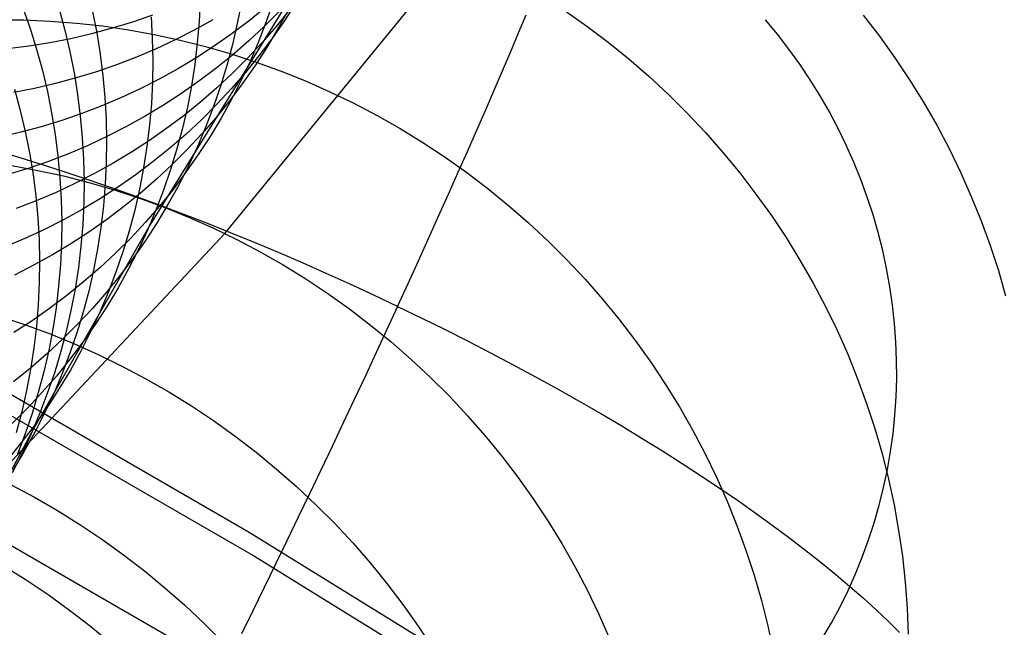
# Model space of a CAD drawing. Header units: millimetres. Extents: x 119 to 175.9, y -203.1 to -153.8.
# Tile 362 of 377: x 163.9 to 165.5, y -157.1 to -156.1. Entities that reach past the tile are written whole.
import ezdxf

# ---------------------------------------------------------------- set-up
doc = ezdxf.new("R2010")
doc.units = ezdxf.units.MM
doc.header["$MEASUREMENT"] = 0
doc.layers.add('Layer 01', color=5, linetype='Continuous', true_color=0x0000ff)
doc.layers.add('Livello 03', color=5, linetype='Continuous', true_color=0x0000ff)

msp = doc.modelspace()

# ---------------------------------------------------------------- linework, layer by layer
at = {"layer": 'Layer 01'}
for p, q in [((164.2235, -156.437, 58.249), (164.8011, -155.731, 61.4757)), ((164.358, -156.0105, 1.752), (164.103, -156.4236, 5.5848)), ((164.1842, -156.062, 5.6359), (164.1824, -156.0967, 5.6314)), ((164.2502, -156.0661, 4.4881), (164.2436, -156.1001, 4.4838)), ((164.3015, -156.0631, 3.1992), (164.2903, -156.0957, 3.1952)), ((164.3374, -156.0674, 0.9493), (164.3187, -156.0962, 0.9456)), ((163.8997, -156.0748, 8.4458), (163.9113, -156.1079, 8.4416)), ((163.9576, -156.0771, 8.0269), (163.9668, -156.1109, 8.0225)), ((164.0112, -156.0806, 7.5914), (164.018, -156.1149, 7.5869)), ((164.2891, -156.0739, -1.7489), (164.2625, -156.0954, -1.7521)), ((164.3111, -156.0804, -0.796), (164.2869, -156.1047, -0.7994)), ((164.3275, -156.078, 0.1025), (164.3059, -156.1046, 0.0989)), ((164.3244, -156.0802, 1.7434), (164.3077, -156.1103, 1.7395)), ((164.6949, -156.1151, 62.7272), (164.7072, -156.0859, 62.6995)), ((164.7698, -156.0794, 60.3049), (164.8046, -156.104, 60.3042)), ((163.8594, -156.0938, 59.314), (163.9013, -156.0942, 59.3063)), ((163.9013, -156.0942, 59.3063), (163.9433, -156.096, 59.299)), ((163.9433, -156.096, 59.299), (163.9853, -156.0992, 59.292)), ((163.9853, -156.0992, 59.292), (164.0271, -156.1039, 59.2853)), ((164.0752, -156.0976, -3.8429), (164.0426, -156.1076, -3.8454)), ((164.1075, -156.0864, -3.8403), (164.0752, -156.0976, -3.8429)), ((164.1053, -156.089, 6.6602), (164.1072, -156.1238, 6.6556)), ((164.2045, -156.0938, -2.7651), (164.1746, -156.1104, -2.768)), ((164.1824, -156.0967, 5.6314), (164.1794, -156.1312, 5.6269)), ((164.2625, -156.0954, -1.7521), (164.2352, -156.116, -1.7553)), ((164.2436, -156.1001, 4.4838), (164.2359, -156.1338, 4.4794)), ((164.2903, -156.0957, 3.1952), (164.278, -156.1279, 3.191)), ((164.3187, -156.0962, 0.9456), (164.299, -156.1243, 0.9419)), ((165.1103, -156.117, 62.4093), (165.0911, -156.0938, 62.4074)), ((165.2479, -156.0865, 61.4788), (165.2739, -156.1203, 61.4818)), ((163.9113, -156.1079, 8.4416), (163.9216, -156.1413, 8.4372)), ((163.9668, -156.1109, 8.0225), (163.9748, -156.145, 8.018)), ((164.0096, -156.1165, -3.8478), (163.9763, -156.1243, -3.8502)), ((164.0426, -156.1076, -3.8454), (164.0096, -156.1165, -3.8478)), ((164.018, -156.1149, 7.5869), (164.0236, -156.1493, 7.5823)), ((164.0271, -156.1039, 59.2853), (164.0689, -156.11, 59.2789)), ((164.0689, -156.11, 59.2789), (164.1104, -156.1176, 59.2729)), ((164.1104, -156.1176, 59.2729), (164.1518, -156.1265, 59.2673)), ((164.1746, -156.1104, -2.768), (164.1441, -156.1259, -2.7709)), ((164.2352, -156.116, -1.7553), (164.2071, -156.1357, -1.7584)), ((164.2869, -156.1047, -0.7994), (164.2618, -156.128, -0.8028)), ((164.3059, -156.1046, 0.0989), (164.2834, -156.1305, 0.0954)), ((164.3077, -156.1103, 1.7395), (164.29, -156.1398, 1.7357)), ((164.6823, -156.145, 62.7538), (164.6949, -156.1151, 62.7272)), ((164.8046, -156.104, 60.3042), (164.8386, -156.1298, 60.3038)), ((165.1286, -156.1409, 62.4114), (165.1103, -156.117, 62.4093)), ((163.9428, -156.1309, -3.8525), (163.909, -156.1363, -3.8547)), ((163.9763, -156.1243, -3.8502), (163.9428, -156.1309, -3.8525)), ((164.1072, -156.1238, 6.6556), (164.1079, -156.1586, 6.6509)), ((164.1441, -156.1259, -2.7709), (164.1132, -156.1404, -2.7737)), ((164.1518, -156.1265, 59.2673), (164.1928, -156.1369, 59.262)), ((164.1794, -156.1312, 5.6269), (164.1753, -156.1657, 5.6223)), ((164.2618, -156.128, -0.8028), (164.236, -156.1505, -0.8061)), ((164.2834, -156.1305, 0.0954), (164.26, -156.1556, 0.0918)), ((164.278, -156.1279, 3.191), (164.2645, -156.1597, 3.1869)), ((164.299, -156.1243, 0.9419), (164.2783, -156.1518, 0.9382)), ((164.8386, -156.1298, 60.3038), (164.8718, -156.1567, 60.3039)), ((165.2739, -156.1203, 61.4818), (165.2986, -156.1548, 61.4852)), ((163.909, -156.1363, -3.8547), (163.8751, -156.1405, -3.8568)), ((163.9216, -156.1413, 8.4372), (163.9309, -156.1751, 8.4326)), ((163.9748, -156.145, 8.018), (163.9817, -156.1793, 8.0133)), ((164.0236, -156.1493, 7.5823), (164.028, -156.1839, 7.5775)), ((164.1132, -156.1404, -2.7737), (164.0817, -156.1538, -2.7764)), ((164.2071, -156.1357, -1.7584), (164.1784, -156.1543, -1.7615)), ((164.1928, -156.1369, 59.262), (164.2335, -156.1487, 59.2571)), ((164.2359, -156.1338, 4.4794), (164.2269, -156.1672, 4.475)), ((164.2335, -156.1487, 59.2571), (164.2738, -156.1618, 59.2526)), ((164.29, -156.1398, 1.7357), (164.2713, -156.1687, 1.7318)), ((164.6692, -156.1757, 62.7793), (164.6823, -156.145, 62.7538)), ((165.1462, -156.1653, 62.4138), (165.1286, -156.1409, 62.4114)), ((164.0817, -156.1538, -2.7764), (164.0498, -156.1661, -2.7791)), ((164.1079, -156.1586, 6.6509), (164.1074, -156.1933, 6.6461)), ((164.1784, -156.1543, -1.7615), (164.1491, -156.172, -1.7645)), ((164.236, -156.1505, -0.8061), (164.2093, -156.1721, -0.8094)), ((164.26, -156.1556, 0.0918), (164.2358, -156.1799, 0.0883)), ((164.2645, -156.1597, 3.1869), (164.2499, -156.191, 3.1827)), ((164.2783, -156.1518, 0.9382), (164.2567, -156.1785, 0.9345)), ((164.2738, -156.1618, 59.2526), (164.3137, -156.1763, 59.2484)), ((164.8718, -156.1567, 60.3039), (164.904, -156.1847, 60.3044)), ((165.2986, -156.1548, 61.4852), (165.3222, -156.1902, 61.489)), ((163.9309, -156.1751, 8.4326), (163.9389, -156.2092, 8.4279)), ((163.9817, -156.1793, 8.0133), (163.9873, -156.2137, 8.0085)), ((164.0175, -156.1773, -2.7818), (163.9848, -156.1874, -2.7843)), ((164.0498, -156.1661, -2.7791), (164.0175, -156.1773, -2.7818)), ((164.1491, -156.172, -1.7645), (164.1192, -156.1886, -1.7675)), ((164.1753, -156.1657, 5.6223), (164.1699, -156.2, 5.6177)), ((164.2093, -156.1721, -0.8094), (164.182, -156.1927, -0.8127)), ((164.2358, -156.1799, 0.0883), (164.2107, -156.2033, 0.0848)), ((164.2269, -156.1672, 4.475), (164.2168, -156.2003, 4.4706)), ((164.2567, -156.1785, 0.9345), (164.2342, -156.2044, 0.9308)), ((164.2713, -156.1687, 1.7318), (164.2516, -156.1969, 1.7279)), ((164.3137, -156.1763, 59.2484), (164.3531, -156.1922, 59.2446)), ((164.6557, -156.2071, 62.8036), (164.6692, -156.1757, 62.7793)), ((165.1628, -156.1903, 62.4165), (165.1462, -156.1653, 62.4138)), ((163.9517, -156.1963, -2.7868), (163.9184, -156.204, -2.7893)), ((163.9848, -156.1874, -2.7843), (163.9517, -156.1963, -2.7868)), ((164.028, -156.1839, 7.5775), (164.0311, -156.2187, 7.5726)), ((164.1192, -156.1886, -1.7675), (164.0887, -156.2042, -1.7705)), ((164.1074, -156.1933, 6.6461), (164.1057, -156.2281, 6.6412)), ((164.182, -156.1927, -0.8127), (164.1539, -156.2124, -0.816)), ((164.2516, -156.1969, 1.7279), (164.2309, -156.2243, 1.7241)), ((164.2499, -156.191, 3.1827), (164.2343, -156.2217, 3.1785)), ((164.3531, -156.1922, 59.2446), (164.392, -156.2094, 59.2412)), ((164.904, -156.1847, 60.3044), (164.9352, -156.2137, 60.3053)), ((165.1786, -156.2159, 62.4194), (165.1628, -156.1903, 62.4165)), ((165.3222, -156.1902, 61.489), (165.3446, -156.2263, 61.4931)), ((163.9184, -156.204, -2.7893), (163.8848, -156.2106, -2.7916)), ((163.886, -156.2055, 8.8333), (163.8953, -156.2393, 8.8285)), ((163.9389, -156.2092, 8.4279), (163.9457, -156.2435, 8.423)), ((164.0887, -156.2042, -1.7705), (164.0577, -156.2187, -1.7734)), ((164.1539, -156.2124, -0.816), (164.1252, -156.2311, -0.8192)), ((164.1699, -156.2, 5.6177), (164.1634, -156.234, 5.613)), ((164.2107, -156.2033, 0.0848), (164.1848, -156.2258, 0.0814)), ((164.2168, -156.2003, 4.4706), (164.2056, -156.233, 4.4661)), ((164.2342, -156.2044, 0.9308), (164.2108, -156.2295, 0.9271)), ((164.392, -156.2094, 59.2412), (164.4303, -156.2279, 59.2382)), ((164.6417, -156.2393, 62.8267), (164.6557, -156.2071, 62.8036)), ((163.9873, -156.2137, 8.0085), (163.9917, -156.2484, 8.0035)), ((164.0577, -156.2187, -1.7734), (164.0262, -156.2321, -1.7762)), ((164.0311, -156.2187, 7.5726), (164.0331, -156.2535, 7.5676)), ((164.1057, -156.2281, 6.6412), (164.1027, -156.2627, 6.6363)), ((164.1848, -156.2258, 0.0814), (164.1581, -156.2474, 0.0779)), ((164.2309, -156.2243, 1.7241), (164.2092, -156.2511, 1.7202)), ((164.2343, -156.2217, 3.1785), (164.2176, -156.2519, 3.1743)), ((164.4303, -156.2279, 59.2382), (164.468, -156.2477, 59.2356)), ((164.9352, -156.2137, 60.3053), (164.9655, -156.2438, 60.3066)), ((165.1936, -156.2419, 62.4225), (165.1786, -156.2159, 62.4194)), ((165.3446, -156.2263, 61.4931), (165.3657, -156.2632, 61.4976)), ((163.8953, -156.2393, 8.8285), (163.9033, -156.2734, 8.8237)), ((163.9457, -156.2435, 8.423), (163.9514, -156.278, 8.418)), ((164.0262, -156.2321, -1.7762), (163.9942, -156.2444, -1.779)), ((164.1252, -156.2311, -0.8192), (164.0958, -156.2487, -0.8223)), ((164.1634, -156.234, 5.613), (164.1556, -156.2678, 5.6082)), ((164.2108, -156.2295, 0.9271), (164.1865, -156.2538, 0.9234)), ((164.2056, -156.233, 4.4661), (164.1932, -156.2653, 4.4616)), ((164.6274, -156.2721, 62.8486), (164.6417, -156.2393, 62.8267)), ((164.9655, -156.2438, 60.3066), (164.9947, -156.2748, 60.3082)), ((165.2076, -156.2684, 62.426), (165.1936, -156.2419, 62.4225)), ((163.9618, -156.2556, -1.7817), (163.9291, -156.2657, -1.7844)), ((163.9942, -156.2444, -1.779), (163.9618, -156.2556, -1.7817)), ((163.9917, -156.2484, 8.0035), (163.9949, -156.2832, 7.9984)), ((164.0331, -156.2535, 7.5676), (164.0338, -156.2883, 7.5625)), ((164.0958, -156.2487, -0.8223), (164.0658, -156.2654, -0.8254)), ((164.1581, -156.2474, 0.0779), (164.1307, -156.2681, 0.0745)), ((164.1865, -156.2538, 0.9234), (164.1613, -156.2773, 0.9198)), ((164.2092, -156.2511, 1.7202), (164.1866, -156.2771, 1.7164)), ((164.2176, -156.2519, 3.1743), (164.1998, -156.2814, 3.1701)), ((164.468, -156.2477, 59.2356), (164.5051, -156.2687, 59.2334)), ((163.896, -156.2746, -1.787), (163.8626, -156.2823, -1.7895)), ((163.9291, -156.2657, -1.7844), (163.896, -156.2746, -1.787)), ((163.9033, -156.2734, 8.8237), (163.9102, -156.3077, 8.8186)), ((164.0658, -156.2654, -0.8254), (164.0353, -156.281, -0.8285)), ((164.1027, -156.2627, 6.6363), (164.0986, -156.2972, 6.6313)), ((164.1307, -156.2681, 0.0745), (164.1026, -156.2878, 0.0712)), ((164.1556, -156.2678, 5.6082), (164.1467, -156.3013, 5.6033)), ((164.1932, -156.2653, 4.4616), (164.1798, -156.2972, 4.457)), ((164.5051, -156.2687, 59.2334), (164.5414, -156.291, 59.2316)), ((164.6127, -156.3055, 62.8693), (164.6274, -156.2721, 62.8486)), ((164.9947, -156.2748, 60.3082), (165.0228, -156.3068, 60.3103)), ((165.2207, -156.2954, 62.4296), (165.2076, -156.2684, 62.426)), ((165.3657, -156.2632, 61.4976), (165.3855, -156.3007, 61.5024)), ((163.9514, -156.278, 8.418), (163.9558, -156.3127, 8.4129)), ((163.9949, -156.2832, 7.9984), (163.9969, -156.318, 7.9932)), ((164.0353, -156.281, -0.8285), (164.0042, -156.2955, -0.8315)), ((164.0338, -156.2883, 7.5625), (164.0334, -156.3232, 7.5573)), ((164.1026, -156.2878, 0.0712), (164.0738, -156.3065, 0.0679)), ((164.1613, -156.2773, 0.9198), (164.1354, -156.2998, 0.9162)), ((164.1866, -156.2771, 1.7164), (164.1632, -156.3022, 1.7126)), ((164.1998, -156.2814, 3.1701), (164.181, -156.3104, 3.1659)), ((164.5414, -156.291, 59.2316), (164.577, -156.3145, 59.2302)), ((163.8967, -156.3162, 62.8407), (163.8611, -156.3056, 62.821)), ((164.0042, -156.2955, -0.8315), (163.9727, -156.3089, -0.8344)), ((164.0738, -156.3065, 0.0679), (164.0444, -156.3242, 0.0646)), ((164.0986, -156.2972, 6.6313), (164.0932, -156.3315, 6.6261)), ((164.1354, -156.2998, 0.9162), (164.1087, -156.3214, 0.9126)), ((164.1467, -156.3013, 5.6033), (164.1366, -156.3345, 5.5985)), ((164.1632, -156.3022, 1.7126), (164.1388, -156.3265, 1.7088)), ((164.1798, -156.2972, 4.457), (164.1652, -156.3285, 4.4525)), ((164.5976, -156.3396, 62.8888), (164.6127, -156.3055, 62.8693)), ((165.0228, -156.3068, 60.3103), (165.0499, -156.3398, 60.3127)), ((165.2328, -156.3227, 62.4335), (165.2207, -156.2954, 62.4296)), ((165.3855, -156.3007, 61.5024), (165.404, -156.3388, 61.5076)), ((163.9327, -156.3274, 62.8591), (163.8967, -156.3162, 62.8407)), ((163.9406, -156.3213, -0.8373), (163.9082, -156.3325, -0.8401)), ((163.9102, -156.3077, 8.8186), (163.9158, -156.3423, 8.8134)), ((163.9727, -156.3089, -0.8344), (163.9406, -156.3213, -0.8373)), ((163.9558, -156.3127, 8.4129), (163.959, -156.3475, 8.4076)), ((163.9969, -156.318, 7.9932), (163.9976, -156.3528, 7.9879)), ((164.0334, -156.3232, 7.5573), (164.0317, -156.3579, 7.552)), ((164.1087, -156.3214, 0.9126), (164.0812, -156.3421, 0.9091)), ((164.181, -156.3104, 3.1659), (164.1612, -156.3386, 3.1617)), ((164.577, -156.3145, 59.2302), (164.6118, -156.3392, 59.2292)), ((165.2441, -156.3504, 62.4377), (165.2328, -156.3227, 62.4335)), ((163.9082, -156.3325, -0.8401), (163.8754, -156.3425, -0.8428)), ((163.882, -156.328, 58.2913), (163.9234, -156.3356, 58.2849)), ((163.9234, -156.3356, 58.2849), (163.9646, -156.3446, 58.2789)), ((163.9692, -156.3391, 62.8763), (163.9327, -156.3274, 62.8591)), ((164.0444, -156.3242, 0.0646), (164.0144, -156.3408, 0.0614)), ((164.0932, -156.3315, 6.6261), (164.0867, -156.3657, 6.621)), ((164.1388, -156.3265, 1.7088), (164.1137, -156.35, 1.705)), ((164.1366, -156.3345, 5.5985), (164.1254, -156.3672, 5.5935)), ((164.1612, -156.3386, 3.1617), (164.1405, -156.3662, 3.1575)), ((164.1652, -156.3285, 4.4525), (164.1495, -156.3593, 4.4479)), ((165.404, -156.3388, 61.5076), (165.4212, -156.3774, 61.5132)), ((163.9158, -156.3423, 8.8134), (163.9203, -156.3769, 8.8081)), ((163.959, -156.3475, 8.4076), (163.961, -156.3823, 8.4022)), ((163.9646, -156.3446, 58.2789), (164.0056, -156.3551, 58.2733)), ((164.006, -156.3514, 62.8922), (163.9692, -156.3391, 62.8763)), ((164.0144, -156.3408, 0.0614), (163.9838, -156.3564, 0.0582)), ((163.9976, -156.3528, 7.9879), (163.9972, -156.3877, 7.9824)), ((164.0432, -156.3642, 62.9069), (164.006, -156.3514, 62.8922)), ((164.0812, -156.3421, 0.9091), (164.0531, -156.3619, 0.9056)), ((164.1137, -156.35, 1.705), (164.0877, -156.3726, 1.7012)), ((164.5822, -156.3741, 62.9069), (164.5976, -156.3396, 62.8888)), ((164.6118, -156.3392, 59.2292), (164.6457, -156.365, 59.2286)), ((165.0499, -156.3398, 60.3127), (165.0758, -156.3736, 60.3156)), ((165.2543, -156.3785, 62.4421), (165.2441, -156.3504, 62.4377)), ((163.9838, -156.3564, 0.0582), (163.9527, -156.371, 0.0551)), ((164.0056, -156.3551, 58.2733), (164.0462, -156.3669, 58.268)), ((164.0531, -156.3619, 0.9056), (164.0243, -156.3806, 0.9022)), ((164.0317, -156.3579, 7.552), (164.0288, -156.3926, 7.5466)), ((164.0807, -156.3776, 62.9202), (164.0432, -156.3642, 62.9069)), ((164.0462, -156.3669, 58.268), (164.0864, -156.3801, 58.2631)), ((164.0867, -156.3657, 6.621), (164.0789, -156.3995, 6.6157)), ((164.1254, -156.3672, 5.5935), (164.113, -156.3996, 5.5886)), ((164.1405, -156.3662, 3.1575), (164.1188, -156.393, 3.1533)), ((164.1495, -156.3593, 4.4479), (164.1327, -156.3896, 4.4433)), ((164.6457, -156.365, 59.2286), (164.6788, -156.3919, 59.2284)), ((163.921, -156.3844, 0.0521), (163.889, -156.3968, 0.0491)), ((163.9203, -156.3769, 8.8081), (163.9235, -156.4117, 8.8027)), ((163.9527, -156.371, 0.0551), (163.921, -156.3844, 0.0521)), ((163.961, -156.3823, 8.4022), (163.9618, -156.4172, 8.3967)), ((164.0243, -156.3806, 0.9022), (163.9948, -156.3983, 0.8988)), ((164.0877, -156.3726, 1.7012), (164.0609, -156.3943, 1.6975)), ((164.1185, -156.3914, 62.9322), (164.0807, -156.3776, 62.9202)), ((164.0864, -156.3801, 58.2631), (164.1262, -156.3947, 58.2586)), ((164.5665, -156.4092, 62.9238), (164.5822, -156.3741, 62.9069)), ((165.0758, -156.3736, 60.3156), (165.1005, -156.4082, 60.3188)), ((165.2636, -156.4068, 62.4467), (165.2543, -156.3785, 62.4421)), ((165.4212, -156.3774, 61.5132), (165.4371, -156.4166, 61.519)), ((163.9948, -156.3983, 0.8988), (163.9647, -156.415, 0.8955)), ((163.9972, -156.3877, 7.9824), (163.9955, -156.4225, 7.9769)), ((164.0288, -156.3926, 7.5466), (164.0246, -156.4272, 7.5411)), ((164.0609, -156.3943, 1.6975), (164.0335, -156.415, 1.6939)), ((164.0789, -156.3995, 6.6157), (164.07, -156.433, 6.6104)), ((164.1188, -156.393, 3.1533), (164.0961, -156.419, 3.1491)), ((164.113, -156.3996, 5.5886), (164.0995, -156.4315, 5.5836)), ((164.1327, -156.3896, 4.4433), (164.1149, -156.4192, 4.4387)), ((164.1565, -156.4058, 62.9429), (164.1185, -156.3914, 62.9322)), ((164.1262, -156.3947, 58.2586), (164.1655, -156.4107, 58.2544)), ((164.6788, -156.3919, 59.2284), (164.7109, -156.42, 59.2286)), ((163.9235, -156.4117, 8.8027), (163.9256, -156.4466, 8.7971)), ((163.9647, -156.415, 0.8955), (163.9341, -156.4306, 0.8922)), ((163.9618, -156.4172, 8.3967), (163.9614, -156.4521, 8.391)), ((164.0335, -156.415, 1.6939), (164.0052, -156.4347, 1.6903)), ((164.1946, -156.4206, 62.9523), (164.1565, -156.4058, 62.9429)), ((164.1655, -156.4107, 58.2544), (164.2044, -156.4279, 58.2507)), ((164.5505, -156.4448, 62.9393), (164.5665, -156.4092, 62.9238)), ((165.1005, -156.4082, 60.3188), (165.1241, -156.4436, 60.3224)), ((165.2718, -156.4354, 62.4515), (165.2636, -156.4068, 62.4467)), ((165.4371, -156.4166, 61.519), (165.4516, -156.4563, 61.5252)), ((163.9341, -156.4306, 0.8922), (163.9029, -156.4452, 0.889)), ((164.103, -156.4236, 5.5848), (163.9163, -156.7505, 7.9191)), ((163.9955, -156.4225, 7.9769), (163.9926, -156.4572, 7.9713)), ((164.0246, -156.4272, 7.5411), (164.0193, -156.4615, 7.5355)), ((164.07, -156.433, 6.6104), (164.0599, -156.4663, 6.6051)), ((164.0961, -156.419, 3.1491), (164.0726, -156.4443, 3.1449)), ((164.0995, -156.4315, 5.5836), (164.0849, -156.4629, 5.5786)), ((164.1149, -156.4192, 4.4387), (164.0961, -156.4482, 4.4341)), ((164.2329, -156.4358, 62.9603), (164.1946, -156.4206, 62.9523)), ((164.2044, -156.4279, 58.2507), (164.2426, -156.4465, 58.2474)), ((164.7109, -156.42, 59.2286), (164.7421, -156.4491, 59.2293)), ((163.6876, -157.0089, 55.7058), (164.2235, -156.437, 58.249)), ((163.9029, -156.4452, 0.889), (163.8712, -156.4586, 0.8859)), ((163.9256, -156.4466, 8.7971), (163.9264, -156.4815, 8.7914)), ((164.0052, -156.4347, 1.6903), (163.9764, -156.4535, 1.6867)), ((164.0726, -156.4443, 3.1449), (164.0482, -156.4686, 3.1408)), ((164.0961, -156.4482, 4.4341), (164.0763, -156.4765, 4.4294)), ((164.2713, -156.4515, 62.9669), (164.2329, -156.4358, 62.9603)), ((164.2426, -156.4465, 58.2474), (164.2802, -156.4663, 58.2444)), ((164.5342, -156.4808, 62.9535), (164.5505, -156.4448, 62.9393)), ((164.7421, -156.4491, 59.2293), (164.7723, -156.4792, 59.2303)), ((165.1241, -156.4436, 60.3224), (165.1464, -156.4797, 60.3264)), ((165.2791, -156.4643, 62.4565), (165.2718, -156.4354, 62.4515)), ((163.9764, -156.4535, 1.6867), (163.9469, -156.4712, 1.6832)), ((163.9614, -156.4521, 8.391), (163.9597, -156.4869, 8.3853)), ((163.9926, -156.4572, 7.9713), (163.9885, -156.4918, 7.9656)), ((164.0193, -156.4615, 7.5355), (164.0128, -156.4957, 7.5299)), ((164.0849, -156.4629, 5.5786), (164.0692, -156.4938, 5.5735)), ((164.3097, -156.4677, 62.9722), (164.2713, -156.4515, 62.9669)), ((165.2854, -156.4933, 62.4618), (165.2791, -156.4643, 62.4565)), ((165.4516, -156.4563, 61.5252), (165.4647, -156.4964, 61.5317)), ((163.9469, -156.4712, 1.6832), (163.9167, -156.4879, 1.6797)), ((164.0482, -156.4686, 3.1408), (164.023, -156.4922, 3.1367)), ((164.0599, -156.4663, 6.6051), (164.0487, -156.4991, 6.5997)), ((164.0763, -156.4765, 4.4294), (164.0555, -156.5041, 4.4248)), ((164.2802, -156.4663, 58.2444), (164.3171, -156.4874, 58.2419)), ((164.3481, -156.4842, 62.9761), (164.3097, -156.4677, 62.9722)), ((164.5176, -156.5171, 62.9663), (164.5342, -156.4808, 62.9535)), ((164.7723, -156.4792, 59.2303), (164.8015, -156.5103, 59.2318)), ((165.1464, -156.4797, 60.3264), (165.1675, -156.5166, 60.3307)), ((163.9167, -156.4879, 1.6797), (163.886, -156.5036, 1.6763)), ((163.9264, -156.4815, 8.7914), (163.9259, -156.5164, 8.7856)), ((163.9597, -156.4869, 8.3853), (163.9568, -156.5216, 8.3795)), ((163.9885, -156.4918, 7.9656), (163.9832, -156.5262, 7.9598)), ((164.023, -156.4922, 3.1367), (163.9969, -156.5148, 3.1327)), ((164.0128, -156.4957, 7.5299), (164.0051, -156.5296, 7.5241)), ((164.0692, -156.4938, 5.5735), (164.0524, -156.5241, 5.5685)), ((164.3171, -156.4874, 58.2419), (164.3534, -156.5098, 58.2398)), ((164.3864, -156.5011, 62.9786), (164.3481, -156.4842, 62.9761)), ((165.2907, -156.5226, 62.4673), (165.2854, -156.4933, 62.4618)), ((165.4647, -156.4964, 61.5317), (165.4764, -156.5368, 61.5385)), ((164.0555, -156.5041, 4.4248), (164.0337, -156.531, 4.4203)), ((164.0487, -156.4991, 6.5997), (164.0363, -156.5315, 6.5942)), ((164.3534, -156.5098, 58.2398), (164.3889, -156.5333, 58.2381)), ((164.4247, -156.5183, 62.9797), (164.3864, -156.5011, 62.9786)), ((164.8015, -156.5103, 59.2318), (164.8296, -156.5423, 59.2336)), ((163.9259, -156.5164, 8.7856), (163.9243, -156.5513, 8.7797)), ((163.9568, -156.5216, 8.3795), (163.9527, -156.5562, 8.3736)), ((163.9969, -156.5148, 3.1327), (163.9701, -156.5365, 3.1286)), ((163.9832, -156.5262, 7.9598), (163.9767, -156.5603, 7.9539)), ((164.0524, -156.5241, 5.5685), (164.0345, -156.5538, 5.5635)), ((164.4628, -156.5359, 62.9795), (164.4247, -156.5183, 62.9797)), ((164.5007, -156.5539, 62.9778), (164.5176, -156.5171, 62.9663)), ((165.1675, -156.5166, 60.3307), (165.1873, -156.5541, 60.3354)), ((165.2949, -156.5519, 62.4729), (165.2907, -156.5226, 62.4673)), ((163.9701, -156.5365, 3.1286), (163.9425, -156.5573, 3.1247)), ((164.0051, -156.5296, 7.5241), (163.9962, -156.5632, 7.5184)), ((164.0337, -156.531, 4.4203), (164.011, -156.5571, 4.4157)), ((164.0363, -156.5315, 6.5942), (164.0228, -156.5634, 6.5888)), ((164.3889, -156.5333, 58.2381), (164.4236, -156.558, 58.2368)), ((164.5007, -156.5539, 62.9778), (164.4628, -156.5359, 62.9795)), ((164.8296, -156.5423, 59.2336), (164.8566, -156.5753, 59.2359)), ((163.9425, -156.5573, 3.1247), (163.9142, -156.5771, 3.1207)), ((163.9243, -156.5513, 8.7797), (163.9214, -156.586, 8.7736)), ((163.9527, -156.5562, 8.3736), (163.9474, -156.5906, 8.3676)), ((164.011, -156.5571, 4.4157), (163.9874, -156.5824, 4.4112)), ((164.0345, -156.5538, 5.5635), (164.0157, -156.5828, 5.5584)), ((164.4236, -156.558, 58.2368), (164.4575, -156.5839, 58.2359)), ((164.5007, -156.5539, 62.9778), (164.4837, -156.5909, 62.9879)), ((164.5007, -156.5539, 62.9778), (164.5384, -156.5721, 62.9748)), ((165.1873, -156.5541, 60.3354), (165.2058, -156.5922, 60.3405)), ((165.2981, -156.5813, 62.4787), (165.2949, -156.5519, 62.4729)), ((163.8635, -156.5703, 57.3548), (163.9037, -156.5836, 57.3495)), ((163.9767, -156.5603, 7.9539), (163.9689, -156.5942, 7.948)), ((163.9962, -156.5632, 7.5184), (163.9861, -156.5964, 7.5126)), ((164.0228, -156.5634, 6.5888), (164.0082, -156.5949, 6.5833)), ((164.5384, -156.5721, 62.9748), (164.5759, -156.5906, 62.9704)), ((164.8566, -156.5753, 59.2359), (164.8824, -156.6091, 59.2385)), ((163.9142, -156.5771, 3.1207), (163.8852, -156.5959, 3.1169)), ((163.9037, -156.5836, 57.3495), (163.9434, -156.5982, 57.3446)), ((163.9214, -156.586, 8.7736), (163.9173, -156.6206, 8.7675)), ((163.9474, -156.5906, 8.3676), (163.9409, -156.6248, 8.3615)), ((163.9874, -156.5824, 4.4112), (163.9629, -156.6068, 4.4067)), ((164.0157, -156.5828, 5.5584), (163.9958, -156.6112, 5.5534)), ((164.4575, -156.5839, 58.2359), (164.4905, -156.6109, 58.2355)), ((164.4837, -156.5909, 62.9879), (164.4664, -156.6281, 62.9966)), ((164.5759, -156.5906, 62.9704), (164.613, -156.6093, 62.9646)), ((165.3003, -156.6108, 62.4848), (165.2981, -156.5813, 62.4787)), ((163.9629, -156.6068, 4.4067), (163.9376, -156.6304, 4.4022)), ((163.9434, -156.5982, 57.3446), (163.9826, -156.6142, 57.3401)), ((163.9689, -156.5942, 7.948), (163.96, -156.6278, 7.942)), ((163.9861, -156.5964, 7.5126), (163.9749, -156.6293, 7.5067)), ((164.0082, -156.5949, 6.5833), (163.9925, -156.6258, 6.5778)), ((165.2058, -156.5922, 60.3405), (165.223, -156.6309, 60.3459)), ((163.9173, -156.6206, 8.7675), (163.912, -156.655, 8.7613)), ((163.9958, -156.6112, 5.5534), (163.975, -156.6388, 5.5483)), ((163.9826, -156.6142, 57.3401), (164.0213, -156.6316, 57.336)), ((164.4905, -156.6109, 58.2355), (164.5225, -156.639, 58.2354)), ((164.613, -156.6093, 62.9646), (164.6497, -156.6283, 62.9574)), ((164.8824, -156.6091, 59.2385), (164.9071, -156.6437, 59.2415)), ((165.3014, -156.6403, 62.491), (165.3003, -156.6108, 62.4848)), ((163.9376, -156.6304, 4.4022), (163.9115, -156.6531, 4.3978)), ((163.9409, -156.6248, 8.3615), (163.9332, -156.6588, 8.3553)), ((163.96, -156.6278, 7.942), (163.95, -156.6611, 7.9359)), ((163.975, -156.6388, 5.5483), (163.9532, -156.6658, 5.5433)), ((163.9749, -156.6293, 7.5067), (163.9625, -156.6617, 7.5008)), ((163.9925, -156.6258, 6.5778), (163.9757, -156.6561, 6.5723)), ((164.0213, -156.6316, 57.336), (164.0594, -156.6502, 57.3324)), ((164.4664, -156.6281, 62.9966), (164.449, -156.6656, 63.0039)), ((164.5225, -156.639, 58.2354), (164.5537, -156.6681, 58.2358)), ((164.6497, -156.6283, 62.9574), (164.6861, -156.6475, 62.9489)), ((165.223, -156.6309, 60.3459), (165.2388, -156.6701, 60.3517)), ((163.9115, -156.6531, 4.3978), (163.8846, -156.6748, 4.3934)), ((163.912, -156.655, 8.7613), (163.9055, -156.6892, 8.7551)), ((164.0594, -156.6502, 57.3324), (164.0969, -156.6701, 57.3291)), ((164.6861, -156.6475, 62.9489), (164.722, -156.6669, 62.9391)), ((164.9071, -156.6437, 59.2415), (164.9307, -156.6791, 59.245)), ((165.3016, -156.6698, 62.4973), (165.3014, -156.6403, 62.491)), ((163.9332, -156.6588, 8.3553), (163.9243, -156.6924, 8.3491)), ((163.9532, -156.6658, 5.5433), (163.9304, -156.6919, 5.5383)), ((163.95, -156.6611, 7.9359), (163.9387, -156.694, 7.9298)), ((163.9625, -156.6617, 7.5008), (163.949, -156.6937, 7.4948)), ((163.9757, -156.6561, 6.5723), (163.9578, -156.6859, 6.5668)), ((164.0969, -156.6701, 57.3291), (164.1338, -156.6912, 57.3262)), ((164.449, -156.6656, 63.0039), (164.4313, -156.7033, 63.0098)), ((164.5537, -156.6681, 58.2358), (164.5838, -156.6982, 58.2366)), ((164.722, -156.6669, 62.9391), (164.7574, -156.6865, 62.9279)), ((165.2388, -156.6701, 60.3517), (165.2533, -156.7098, 60.3578)), ((165.3006, -156.6993, 62.5039), (165.3016, -156.6698, 62.4973)), ((163.9578, -156.6859, 6.5668), (163.9389, -156.715, 6.5613)), ((164.7574, -156.6865, 62.9279), (164.7923, -156.7062, 62.9154)), ((164.9307, -156.6791, 59.245), (164.953, -156.7153, 59.2488)), ((163.9055, -156.6892, 8.7551), (163.8978, -156.7232, 8.7487)), ((163.9304, -156.6919, 5.5383), (163.9068, -156.7172, 5.5334)), ((163.9243, -156.6924, 8.3491), (163.9143, -156.7257, 8.3428)), ((163.9387, -156.694, 7.9298), (163.9264, -156.7264, 7.9237)), ((163.949, -156.6937, 7.4948), (163.9343, -156.7252, 7.4889)), ((164.1338, -156.6912, 57.3262), (164.17, -156.7136, 57.3238)), ((164.5838, -156.6982, 58.2366), (164.6129, -156.7294, 58.2378)), ((165.2987, -156.7287, 62.5105), (165.3006, -156.6993, 62.5039)), ((163.9068, -156.7172, 5.5334), (163.8822, -156.7417, 5.5285)), ((163.9389, -156.715, 6.5613), (163.919, -156.7434, 6.5557)), ((164.17, -156.7136, 57.3238), (164.2054, -156.7372, 57.3218)), ((164.4313, -156.7033, 63.0098), (164.4135, -156.741, 63.0142)), ((164.7923, -156.7062, 62.9154), (164.8267, -156.726, 62.9015)), ((164.953, -156.7153, 59.2488), (164.974, -156.7522, 59.253)), ((165.2533, -156.7098, 60.3578), (165.2664, -156.7499, 60.3642)), ((163.8978, -156.7232, 8.7487), (163.889, -156.7568, 8.7423)), ((163.9143, -156.7257, 8.3428), (163.903, -156.7585, 8.3365)), ((163.9264, -156.7264, 7.9237), (163.9128, -156.7584, 7.9175)), ((163.9343, -156.7252, 7.4889), (163.9186, -156.7561, 7.4829)), ((164.6129, -156.7294, 58.2378), (164.6409, -156.7614, 58.2395)), ((164.8267, -156.726, 62.9015), (164.8604, -156.7459, 62.8864)), ((165.2957, -156.7579, 62.5174), (165.2987, -156.7287, 62.5105)), ((163.919, -156.7434, 6.5557), (163.8981, -156.7711, 6.5503)), ((164.2054, -156.7372, 57.3218), (164.24, -156.762, 57.3202)), ((164.4135, -156.741, 63.0142), (164.3956, -156.7789, 63.0172)), ((164.8604, -156.7459, 62.8864), (164.8934, -156.766, 62.87)), ((163.9163, -156.7505, 7.9191), (163.6007, -157.3347, 11.2669)), ((163.903, -156.7585, 8.3365), (163.8907, -156.791, 8.3302)), ((163.9128, -156.7584, 7.9175), (163.8982, -156.7899, 7.9113)), ((163.9186, -156.7561, 7.4829), (163.9018, -156.7865, 7.4769)), ((164.24, -156.762, 57.3202), (164.2738, -156.7879, 57.319)), ((164.6409, -156.7614, 58.2395), (164.6679, -156.7944, 58.2415)), ((164.974, -156.7522, 59.253), (164.9938, -156.7897, 59.2576)), ((165.2664, -156.7499, 60.3642), (165.2781, -156.7903, 60.371)), ((165.2917, -156.787, 62.5243), (165.2957, -156.7579, 62.5174)), ((163.8981, -156.7711, 6.5503), (163.8763, -156.798, 6.5448)), ((164.3956, -156.7789, 63.0172), (164.3776, -156.8168, 63.0188)), ((164.8934, -156.766, 62.87), (164.9258, -156.786, 62.8523)), ((163.8982, -156.7899, 7.9113), (163.8825, -156.8209, 7.9051)), ((163.9018, -156.7865, 7.4769), (163.8839, -156.8163, 7.4709)), ((164.2738, -156.7879, 57.319), (164.3067, -156.815, 57.3183)), ((164.6679, -156.7944, 58.2415), (164.6937, -156.8282, 58.244)), ((164.9258, -156.786, 62.8523), (164.9575, -156.8061, 62.8334)), ((164.9938, -156.7897, 59.2576), (165.0122, -156.8278, 59.2625)), ((165.2781, -156.7903, 60.371), (165.2884, -156.8311, 60.3781)), ((165.2867, -156.8159, 62.5314), (165.2917, -156.787, 62.5243)), ((164.9575, -156.8061, 62.8334), (164.9884, -156.8262, 62.8133)), ((164.3067, -156.815, 57.3183), (164.3387, -156.8431, 57.318)), ((164.3776, -156.8168, 63.0188), (164.3595, -156.8547, 63.019)), ((164.6937, -156.8282, 58.244), (164.7184, -156.8629, 58.2468)), ((164.9884, -156.8262, 62.8133), (165.0185, -156.8462, 62.792)), ((165.0122, -156.8278, 59.2625), (165.0294, -156.8665, 59.2679)), ((165.2806, -156.8446, 62.5386), (165.2867, -156.8159, 62.5314)), ((163.8808, -156.8404, 56.4866), (163.9182, -156.8603, 56.483)), ((164.3387, -156.8431, 57.318), (164.3697, -156.8722, 57.3181)), ((165.2736, -156.873, 62.5459), (165.2806, -156.8446, 62.5386)), ((165.2884, -156.8311, 60.3781), (165.2973, -156.8722, 60.3855)), ((163.9182, -156.8603, 56.483), (163.9549, -156.8816, 56.4798)), ((164.3595, -156.8547, 63.019), (164.3414, -156.8925, 63.0178)), ((165.0185, -156.8462, 62.792), (165.0477, -156.8663, 62.7695)), ((164.3697, -156.8722, 57.3181), (164.3998, -156.9024, 57.3187)), ((164.7184, -156.8629, 58.2468), (164.7418, -156.8983, 58.2501)), ((165.0294, -156.8665, 59.2679), (165.0452, -156.9057, 59.2735)), ((165.0477, -156.8663, 62.7695), (165.0761, -156.8862, 62.7459)), ((165.2655, -156.9011, 62.5534), (165.2736, -156.873, 62.5459)), ((165.2973, -156.8722, 60.3855), (165.3047, -156.9135, 60.3932)), ((163.9549, -156.8816, 56.4798), (163.991, -156.904, 56.4771)), ((165.0761, -156.8862, 62.7459), (165.1036, -156.9061, 62.7212)), ((163.991, -156.904, 56.4771), (164.0263, -156.9276, 56.4748)), ((164.3414, -156.8925, 63.0178), (164.3232, -156.9303, 63.0151)), ((164.3998, -156.9024, 57.3187), (164.4288, -156.9336, 57.3197)), ((164.7418, -156.8983, 58.2501), (164.7641, -156.9345, 58.2537)), ((165.0452, -156.9057, 59.2735), (165.0597, -156.9454, 59.2796)), ((165.1036, -156.9061, 62.7212), (165.1302, -156.9259, 62.6954)), ((165.2565, -156.9289, 62.5609), (165.2655, -156.9011, 62.5534)), ((165.3047, -156.9135, 60.3932), (165.3107, -156.955, 60.4012)), ((164.0263, -156.9276, 56.4748), (164.0608, -156.9525, 56.4729)), ((164.3232, -156.9303, 63.0151), (164.305, -156.9679, 63.0109)), ((164.4288, -156.9336, 57.3197), (164.4568, -156.9656, 57.3211)), ((164.7641, -156.9345, 58.2537), (164.7851, -156.9714, 58.2578)), ((165.1302, -156.9259, 62.6954), (165.1558, -156.9455, 62.6685)), ((165.2464, -156.9563, 62.5685), (165.2565, -156.9289, 62.5609)), ((164.0608, -156.9525, 56.4729), (164.0945, -156.9784, 56.4714)), ((165.0597, -156.9454, 59.2796), (165.0727, -156.9855, 59.2859)), ((165.1558, -156.9455, 62.6685), (165.1804, -156.965, 62.6406)), ((165.3107, -156.955, 60.4012), (165.3152, -156.9966, 60.4095)), ((163.8688, -156.9704, 56.0879), (163.9048, -156.9929, 56.085)), ((164.305, -156.9679, 63.0109), (164.2867, -157.0053, 63.0054)), ((164.4568, -156.9656, 57.3211), (164.4837, -156.9986, 57.3229)), ((165.1804, -156.965, 62.6406), (165.204, -156.9843, 62.6118)), ((165.2355, -156.9834, 62.5761), (165.2464, -156.9563, 62.5685)), ((164.0945, -156.9784, 56.4714), (164.1273, -157.0055, 56.4704)), ((164.7851, -156.9714, 58.2578), (164.8048, -157.0089, 58.2622)), ((165.0727, -156.9855, 59.2859), (165.0844, -157.026, 59.2927)), ((165.204, -156.9843, 62.6118), (165.2266, -157.0034, 62.5819)), ((165.2235, -157.01, 62.5839), (165.2355, -156.9834, 62.5761)), ((163.9048, -156.9929, 56.085), (163.94, -157.0166, 56.0825)), ((164.4837, -156.9986, 57.3229), (164.5094, -157.0325, 57.3251)), ((165.3152, -156.9966, 60.4095), (165.3183, -157.0383, 60.418)), ((163.94, -157.0166, 56.0825), (163.9745, -157.0414, 56.0805)), ((164.1273, -157.0055, 56.4704), (164.1593, -157.0336, 56.4698)), ((164.2867, -157.0053, 63.0054), (164.2685, -157.0425, 62.9984)), ((164.8048, -157.0089, 58.2622), (164.8232, -157.047, 58.2671)), ((165.2106, -157.0361, 62.5917), (165.2235, -157.01, 62.5839)), ((165.2266, -157.0034, 62.5819), (165.2481, -157.0222, 62.5512)), ((164.1593, -157.0336, 56.4698), (164.1902, -157.0628, 56.4697)), ((164.5094, -157.0325, 57.3251), (164.534, -157.0672, 57.3278)), ((165.0844, -157.026, 59.2927), (165.0947, -157.0668, 59.2997)), ((165.2481, -157.0222, 62.5512), (165.2684, -157.0409, 62.5195)), ((163.9745, -157.0414, 56.0805), (164.0082, -157.0674, 56.0789)), ((164.2685, -157.0425, 62.9984), (164.2504, -157.0794, 62.9901)), ((164.8232, -157.047, 58.2671), (164.8404, -157.0857, 58.2723)), ((165.1968, -157.0618, 62.5995), (165.2106, -157.0361, 62.5917)), ((165.2684, -157.0409, 62.5195), (165.2877, -157.0592, 62.4871)), ((165.3183, -157.0383, 60.418), (165.3199, -157.0801, 60.4268)), ((164.1902, -157.0628, 56.4697), (164.2202, -157.093, 56.47)), ((165.1821, -157.0869, 62.6074), (165.1968, -157.0618, 62.5995)), ((165.2877, -157.0592, 62.4871), (165.3058, -157.0773, 62.4538)), ((164.0082, -157.0674, 56.0789), (164.0409, -157.0945, 56.0777)), ((164.534, -157.0672, 57.3278), (164.5575, -157.1026, 57.3309)), ((165.0947, -157.0668, 59.2997), (165.1036, -157.1078, 59.3071))]:
    msp.add_line(p, q, dxfattribs=at)
at = {"layer": 'Livello 03'}
for p, q in [((163.8142, -156.6571, 65.0691), (164.2625, -156.9164, 64.9774)), ((163.8234, -156.6963, 65.2931), (164.2709, -156.9551, 65.2005)), ((163.7528, -156.8636, 65.4301), (164.1963, -157.1196, 65.3375)), ((164.2625, -156.9164, 64.9774), (164.7025, -157.1879, 64.8818)), ((164.2709, -156.9551, 65.2005), (164.7103, -157.2262, 65.1041))]:
    msp.add_line(p, q, dxfattribs=at)

doc.saveas('drawing.dxf')
